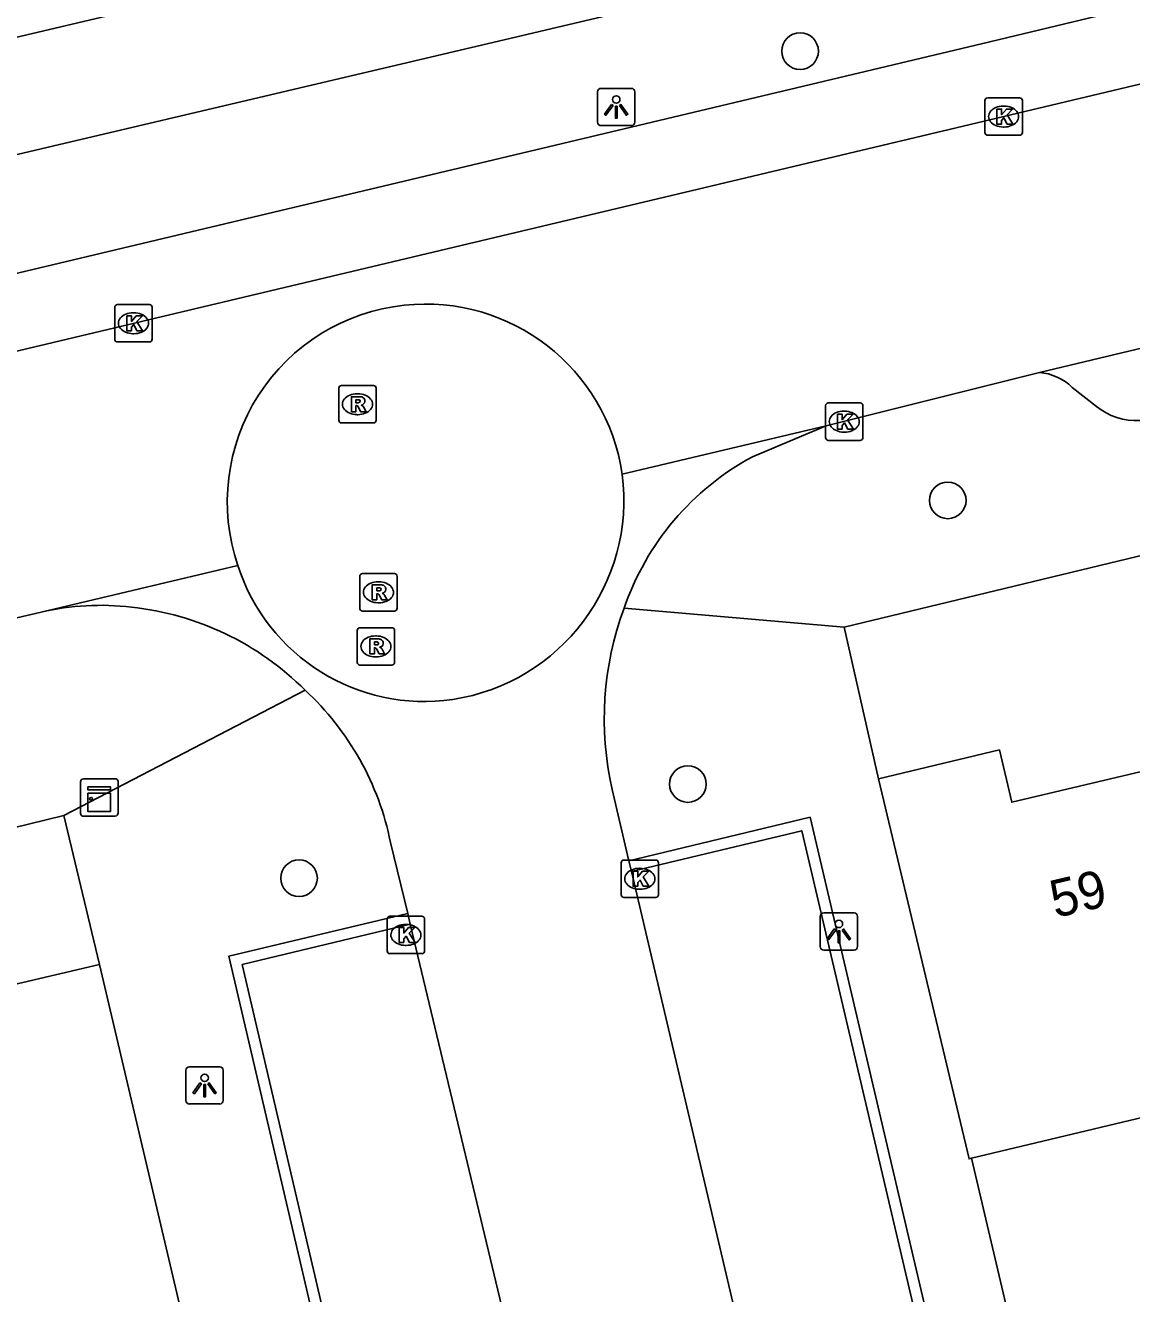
# Model space of a CAD drawing. Extents: x 158038 to 159242, y 380133 to 381214.
# Drawn here: x 158907 to 158936.55, y 380564.73 to 380598.62 of the extents above; entities that cross this region are included whole.
import ezdxf

# ---------------------------------------------------------------- set-up
doc = ezdxf.new("R2010")
doc.units = 0
for name, color, linetype in [('IMGEO_Boom', 7, 'Continuous'), ('IMGEO_Kast', 7, 'Continuous'), ('IMGEO_Kolk', 7, 'Continuous'), ('IMGEO_Lichtpunt', 7, 'Continuous'), ('IMGEO_Muur', 7, 'Continuous'), ('IMGEO_Pand', 7, 'Continuous'), ('IMGEO_Pand_nummerreeks', 7, 'Continuous'), ('IMGEO_Rijbaan_lokaal_gesloten', 7, 'Continuous'), ('IMGEO_Rijbaan_lokaal_open', 7, 'Continuous'), ('IMGEO_Rioolput', 7, 'Continuous'), ('IMGEO_Voetpad_open', 7, 'Continuous')]:
    doc.layers.add(name, color=color, linetype=linetype)

msp = doc.modelspace()

# ---------------------------------------------------------------- linework, layer by layer
at = {"layer": 'IMGEO_Boom'}
for centre in [(158927.695, 380597.927), (158931.64, 380585.923), (158924.696, 380578.343), (158914.308, 380575.828)]:
    msp.add_circle(centre, 0.489, dxfattribs=at)
at = {"layer": 'IMGEO_Kast'}
for p, q in [((158908.472, 380577.558), (158908.472, 380578.399)), ((158908.472, 380578.399), (158908.472, 380577.558)), ((158908.547, 380578.483), (158909.388, 380578.483)), ((158909.388, 380578.483), (158908.547, 380578.483)), ((158909.472, 380578.408), (158909.472, 380577.567)), ((158909.472, 380577.567), (158909.472, 380578.408)), ((158909.397, 380577.483), (158908.556, 380577.483)), ((158908.556, 380577.483), (158909.397, 380577.483))]:
    msp.add_line(p, q, dxfattribs=at)
for points in [[(158908.667, 380578.273), (158909.267, 380578.273), (158909.267, 380578.188), (158908.667, 380578.188), (158908.667, 380578.273)], [(158908.667, 380578.098), (158909.267, 380578.098), (158909.267, 380577.609), (158908.667, 380577.609), (158908.667, 380578.098)]]:
    msp.add_lwpolyline(points, dxfattribs=at)
msp.add_circle((158908.751, 380577.947), 0.0377, dxfattribs=at)
for centre, start, end in [((158908.55, 380578.405), 92.4484, 184.2845), ((158908.55, 380578.405), 92.4484, 184.2845), ((158909.394, 380578.405), 2.4484, 94.2845), ((158909.394, 380578.405), 2.4484, 94.2845), ((158908.55, 380577.561), 182.4484, 274.2845), ((158908.55, 380577.561), 182.4484, 274.2845), ((158909.394, 380577.561), 272.4484, 4.2845), ((158909.394, 380577.561), 272.4484, 4.2845)]:
    msp.add_arc(centre, 0.0779, start, end, dxfattribs=at)
at = {"layer": 'IMGEO_Kolk'}
for p, q in [((158932.632, 380595.753), (158932.632, 380596.605)), ((158932.707, 380596.679), (158933.559, 380596.679)), ((158933.633, 380596.605), (158933.633, 380595.753)), ((158933.12, 380596.459), (158933.145, 380596.459)), ((158933.143, 380595.899), (158933.118, 380595.899)), ((158933.559, 380595.679), (158932.707, 380595.679)), ((158909.384, 380590.23), (158909.384, 380591.082)), ((158909.459, 380591.156), (158910.311, 380591.156)), ((158910.385, 380591.082), (158910.385, 380590.23)), ((158909.872, 380590.936), (158909.897, 380590.936)), ((158910.311, 380590.156), (158909.459, 380590.156)), ((158909.895, 380590.376), (158909.87, 380590.376)), ((158928.373, 380587.601), (158928.373, 380588.453)), ((158928.448, 380588.527), (158929.3, 380588.527)), ((158929.374, 380588.453), (158929.374, 380587.601)), ((158928.861, 380588.307), (158928.886, 380588.307)), ((158928.884, 380587.747), (158928.859, 380587.747)), ((158929.3, 380587.527), (158928.448, 380587.527)), ((158922.912, 380575.386), (158922.912, 380576.238)), ((158922.987, 380576.312), (158923.839, 380576.312)), ((158923.913, 380576.238), (158923.913, 380575.386)), ((158923.4, 380576.092), (158923.425, 380576.092)), ((158923.423, 380575.532), (158923.398, 380575.532)), ((158923.839, 380575.312), (158922.987, 380575.312)), ((158916.737, 380574.811), (158917.589, 380574.811)), ((158916.662, 380573.885), (158916.662, 380574.737)), ((158917.15, 380574.591), (158917.175, 380574.591)), ((158917.663, 380574.737), (158917.663, 380573.885)), ((158917.589, 380573.811), (158916.737, 380573.811)), ((158917.173, 380574.031), (158917.148, 380574.031))]:
    msp.add_line(p, q, dxfattribs=at)
for points in [[(158932.632, 380595.753), (158932.632, 380596.605)], [(158932.707, 380596.679), (158933.559, 380596.679)], [(158933.633, 380596.605), (158933.633, 380595.753)], [(158932.953, 380596.379), (158933.076, 380596.379), (158933.076, 380596.228), (158933.206, 380596.379), (158933.37, 380596.379), (158933.224, 380596.228), (158933.377, 380595.979), (158933.225, 380595.979), (158933.14, 380596.143), (158933.076, 380596.076), (158933.076, 380595.979), (158932.953, 380595.979), (158932.953, 380596.379)], [(158933.559, 380595.679), (158932.707, 380595.679)], [(158909.384, 380590.23), (158909.384, 380591.082)], [(158909.459, 380591.156), (158910.311, 380591.156)], [(158910.385, 380591.082), (158910.385, 380590.23)], [(158909.705, 380590.856), (158909.828, 380590.856), (158909.828, 380590.705), (158909.958, 380590.856), (158910.122, 380590.856), (158909.976, 380590.705), (158910.129, 380590.456), (158909.977, 380590.456), (158909.892, 380590.62), (158909.828, 380590.553), (158909.828, 380590.456), (158909.705, 380590.456), (158909.705, 380590.856)], [(158910.311, 380590.156), (158909.459, 380590.156)], [(158928.373, 380587.601), (158928.373, 380588.453)], [(158928.448, 380588.527), (158929.3, 380588.527)], [(158929.374, 380588.453), (158929.374, 380587.601)], [(158928.694, 380588.227), (158928.817, 380588.227), (158928.817, 380588.076), (158928.947, 380588.227), (158929.111, 380588.227), (158928.965, 380588.076), (158929.118, 380587.827), (158928.966, 380587.827), (158928.881, 380587.991), (158928.817, 380587.924), (158928.817, 380587.827), (158928.694, 380587.827), (158928.694, 380588.227)], [(158929.3, 380587.527), (158928.448, 380587.527)], [(158922.912, 380575.386), (158922.912, 380576.238)], [(158922.987, 380576.312), (158923.839, 380576.312)], [(158923.913, 380576.238), (158923.913, 380575.386)], [(158923.233, 380576.012), (158923.356, 380576.012), (158923.356, 380575.861), (158923.486, 380576.012), (158923.65, 380576.012), (158923.504, 380575.861), (158923.657, 380575.612), (158923.505, 380575.612), (158923.42, 380575.776), (158923.356, 380575.709), (158923.356, 380575.612), (158923.233, 380575.612), (158923.233, 380576.012)], [(158923.839, 380575.312), (158922.987, 380575.312)], [(158916.737, 380574.811), (158917.589, 380574.811)], [(158916.662, 380573.885), (158916.662, 380574.737)], [(158916.983, 380574.511), (158917.106, 380574.511), (158917.106, 380574.36), (158917.236, 380574.511), (158917.4, 380574.511), (158917.254, 380574.36), (158917.407, 380574.111), (158917.255, 380574.111), (158917.17, 380574.275), (158917.106, 380574.208), (158917.106, 380574.111), (158916.983, 380574.111), (158916.983, 380574.511)], [(158917.663, 380574.737), (158917.663, 380573.885)], [(158917.589, 380573.811), (158916.737, 380573.811)]]:
    msp.add_lwpolyline(points, dxfattribs=at)
for centre, start, end in [((158932.709, 380596.603), 91.552, 178.448), ((158932.709, 380596.603), 91.552, 178.448), ((158933.557, 380596.603), 1.552, 88.448), ((158933.557, 380596.603), 1.552, 88.448), ((158932.709, 380595.755), 181.552, 268.448), ((158932.709, 380595.755), 181.552, 268.448), ((158933.557, 380595.755), 271.552, 358.448), ((158933.557, 380595.755), 271.552, 358.448), ((158909.461, 380591.08), 91.552, 178.448), ((158909.461, 380591.08), 91.552, 178.448), ((158910.309, 380591.08), 1.552, 88.448), ((158910.309, 380591.08), 1.552, 88.448), ((158909.461, 380590.232), 181.552, 268.448), ((158909.461, 380590.232), 181.552, 268.448), ((158910.309, 380590.232), 271.552, 358.448), ((158910.309, 380590.232), 271.552, 358.448), ((158928.45, 380588.451), 91.552, 178.448), ((158928.45, 380588.451), 91.552, 178.448), ((158929.298, 380588.451), 1.552, 88.448), ((158929.298, 380588.451), 1.552, 88.448), ((158928.45, 380587.603), 181.552, 268.448), ((158928.45, 380587.603), 181.552, 268.448), ((158929.298, 380587.603), 271.552, 358.448), ((158929.298, 380587.603), 271.552, 358.448), ((158922.989, 380576.236), 91.552, 178.448), ((158922.989, 380576.236), 91.552, 178.448), ((158923.837, 380576.236), 1.552, 88.448), ((158923.837, 380576.236), 1.552, 88.448), ((158922.989, 380575.388), 181.552, 268.448), ((158922.989, 380575.388), 181.552, 268.448), ((158923.837, 380575.388), 271.552, 358.448), ((158923.837, 380575.388), 271.552, 358.448), ((158916.739, 380574.735), 91.552, 178.448), ((158916.739, 380574.735), 91.552, 178.448), ((158917.587, 380574.735), 1.552, 88.448), ((158917.587, 380574.735), 1.552, 88.448), ((158916.739, 380573.887), 181.552, 268.448), ((158916.739, 380573.887), 181.552, 268.448), ((158917.587, 380573.887), 271.552, 358.448), ((158917.587, 380573.887), 271.552, 358.448)]:
    msp.add_arc(centre, 0.0765, start, end, dxfattribs=at)
for centre, major_axis, ratio, start_param, end_param in [((158933.119, 380596.179), (-0.387, 0.002), 0.722429, 4.712389, 7.853982), ((158933.144, 380596.179), (-0.39, 0.002), 0.717154, 1.570796, 4.712389), ((158909.871, 380590.656), (-0.387, 0.002), 0.722429, 4.712389, 7.853982), ((158909.896, 380590.656), (-0.39, 0.002), 0.717154, 1.570796, 4.712389), ((158928.86, 380588.027), (-0.387, 0.002), 0.722429, 4.712389, 7.853982), ((158928.885, 380588.027), (-0.39, 0.002), 0.717154, 1.570796, 4.712389), ((158923.399, 380575.812), (-0.387, 0.002), 0.722429, 4.712389, 7.853982), ((158923.424, 380575.812), (-0.39, 0.002), 0.717154, 1.570796, 4.712389), ((158917.149, 380574.311), (-0.387, 0.002), 0.722429, 4.712389, 7.853982), ((158917.174, 380574.311), (-0.39, 0.002), 0.717154, 1.570796, 4.712389)]:
    msp.add_ellipse(centre, major_axis=major_axis, ratio=ratio, start_param=start_param, end_param=end_param, dxfattribs=at)
at = {"layer": 'IMGEO_Lichtpunt'}
for p, q in [((158922.284, 380596.838), (158922.284, 380596.031)), ((158922.284, 380596.838), (158922.284, 380596.031)), ((158923.186, 380596.933), (158922.378, 380596.933)), ((158923.186, 380596.933), (158922.378, 380596.933)), ((158923.28, 380596.031), (158923.28, 380596.838)), ((158923.28, 380596.031), (158923.28, 380596.838)), ((158922.378, 380595.937), (158923.186, 380595.937)), ((158922.378, 380595.937), (158923.186, 380595.937)), ((158928.233, 380574.807), (158928.233, 380574)), ((158928.233, 380574.807), (158928.233, 380574)), ((158929.135, 380574.902), (158928.327, 380574.902)), ((158929.135, 380574.902), (158928.327, 380574.902)), ((158929.229, 380574), (158929.229, 380574.807)), ((158929.229, 380574), (158929.229, 380574.807)), ((158928.327, 380573.906), (158929.135, 380573.906)), ((158928.327, 380573.906), (158929.135, 380573.906)), ((158912.189, 380570.79), (158911.381, 380570.79)), ((158912.189, 380570.79), (158911.381, 380570.79)), ((158911.287, 380570.695), (158911.287, 380569.888)), ((158911.287, 380570.695), (158911.287, 380569.888)), ((158912.283, 380569.888), (158912.283, 380570.695)), ((158912.283, 380569.888), (158912.283, 380570.695)), ((158911.381, 380569.794), (158912.189, 380569.794)), ((158911.381, 380569.794), (158912.189, 380569.794))]:
    msp.add_line(p, q, dxfattribs=at)
for points in [[(158922.658, 380596.502), (158922.697, 380596.474), (158922.509, 380596.212), (158922.471, 380596.239), (158922.658, 380596.502)], [(158922.87, 380596.474), (158922.908, 380596.501), (158923.095, 380596.239), (158923.056, 380596.211), (158922.87, 380596.474)], [(158922.76, 380596.454), (158922.807, 380596.454), (158922.807, 380596.132), (158922.76, 380596.132), (158922.76, 380596.454)], [(158928.607, 380574.471), (158928.646, 380574.443), (158928.458, 380574.181), (158928.42, 380574.208), (158928.607, 380574.471)], [(158928.819, 380574.443), (158928.857, 380574.47), (158929.044, 380574.208), (158929.005, 380574.18), (158928.819, 380574.443)], [(158928.709, 380574.423), (158928.756, 380574.423), (158928.756, 380574.101), (158928.709, 380574.101), (158928.709, 380574.423)], [(158911.661, 380570.359), (158911.7, 380570.331), (158911.512, 380570.069), (158911.474, 380570.096), (158911.661, 380570.359)], [(158911.763, 380570.311), (158911.81, 380570.311), (158911.81, 380569.989), (158911.763, 380569.989), (158911.763, 380570.311)], [(158911.873, 380570.331), (158911.911, 380570.358), (158912.098, 380570.096), (158912.059, 380570.068), (158911.873, 380570.331)]]:
    msp.add_lwpolyline(points, dxfattribs=at)
for centre in [(158922.783, 380596.636), (158928.732, 380574.605), (158911.786, 380570.493)]:
    msp.add_circle(centre, 0.0994, dxfattribs=at)
for centre, start, end in [((158922.378, 380596.838), 90, 180), ((158922.378, 380596.838), 90, 180), ((158923.186, 380596.838), 0, 90), ((158923.186, 380596.838), 0, 90), ((158922.378, 380596.031), 180, 270), ((158922.378, 380596.031), 180, 270), ((158923.186, 380596.031), 270, 0), ((158923.186, 380596.031), 270, 360), ((158928.327, 380574.807), 90, 180), ((158928.327, 380574.807), 90, 180), ((158929.135, 380574.807), 0, 90), ((158929.135, 380574.807), 0, 90), ((158928.327, 380574), 180, 270), ((158928.327, 380574), 180, 270), ((158929.135, 380574), 270, 0), ((158929.135, 380574), 270, 360), ((158911.381, 380570.695), 90, 180), ((158911.381, 380570.695), 90, 180), ((158912.189, 380570.695), 0, 90), ((158912.189, 380570.695), 0, 90), ((158911.381, 380569.888), 180, 270), ((158911.381, 380569.888), 180, 270), ((158912.189, 380569.888), 270, 0), ((158912.189, 380569.888), 270, 360)]:
    msp.add_arc(centre, 0.0946, start, end, dxfattribs=at)
at = {"layer": 'IMGEO_Muur'}
for points in [[(158923.12, 380576.294), (158927.96, 380577.456), (158932.954, 380556.187), (158928.109, 380555.067)], [(158928.042, 380555.359), (158932.593, 380556.411), (158927.737, 380577.094), (158923.19, 380576.002)], [(158923.19, 380576.002), (158923.12, 380576.294)], [(158922.291, 380553.668), (158917.397, 380552.495), (158912.429, 380573.742), (158917.211, 380574.887)], [(158917.211, 380574.887), (158917.281, 380574.595)], [(158917.281, 380574.595), (158912.789, 380573.52), (158917.62, 380552.857), (158922.221, 380553.959)], [(158935.017, 380556.675), (158932.272, 380568.344)]]:
    msp.add_lwpolyline(points, dxfattribs=at)
at = {"layer": 'IMGEO_Pand'}
for points in [[(158906.397, 380598.207), (158912.254, 380599.602)], [(158929.786, 380578.483), (158933.018, 380579.254), (158933.349, 380577.855), (158938.775, 380579.139), (158939.45, 380576.287)], [(158932.272, 380568.344), (158932.208, 380568.328), (158929.786, 380578.483)], [(158901.446, 380567.31), (158900.773, 380570.181), (158906.216, 380571.456), (158905.9, 380572.801), (158908.979, 380573.524)], [(158911.308, 380563.353), (158911.362, 380563.372), (158908.979, 380573.524)], [(158937.652, 380569.627), (158932.272, 380568.344)]]:
    msp.add_lwpolyline(points, dxfattribs=at)
at = {"layer": 'IMGEO_Rijbaan_lokaal_gesloten'}
for points in [[(158956.809, 380601.82), (158933.324, 380596.223), (158893.045, 380586.654), (158889.141, 380585.743), (158876.373, 380582.763), (158864.508, 380579.993), (158851.553, 380576.939)], [(158934.089, 380589.338), (158958.59, 380595.188)], [(158928.387, 380587.915), (158934.089, 380589.338)], [(158922.941, 380586.622), (158928.387, 380587.915)], [(158907.421, 380582.94), (158912.673, 380584.186)], [(158905.292, 380582.437), (158906.769, 380582.786), (158907.421, 380582.94)]]:
    msp.add_lwpolyline(points, dxfattribs=at)
at = {"layer": 'IMGEO_Rijbaan_lokaal_open'}
for points in [[(158928.387, 380587.915), (158927.73, 380587.639), (158926.421, 380587.089)], [(158922.678, 380578.197), (158923.12, 380576.294)], [(158917.211, 380574.887), (158916.752, 380576.785)], [(158928.042, 380555.359), (158923.19, 380576.002)], [(158917.281, 380574.595), (158922.221, 380553.959)]]:
    msp.add_lwpolyline(points, dxfattribs=at)
for centre, radius, start, end in [((158917.67, 380585.886), 5.279, 95.986, 198.7872), ((158917.694, 380585.866), 5.301, 8.1958, 96.2193), ((158929.88, 380580.685), 7.278, 118.3762, 161.1079), ((158917.597, 380585.93), 5.389, 278.7351, 7.3821), ((158917.659, 380585.784), 5.235, 197.7665, 278.3053), ((158909.005, 380576.036), 7.083, 83.2963, 102.9238), ((158909.014, 380575.407), 7.707, 44.9249, 83.908), ((158930.9, 380580.094), 8.438, 159.5473, 192.9894), ((158909.348, 380575.303), 7.55, 11.3188, 47.2775)]:
    msp.add_arc(centre, radius, start, end, dxfattribs=at)
at = {"layer": 'IMGEO_Rioolput'}
for p, q in [((158915.369, 380588.067), (158915.369, 380588.919)), ((158915.444, 380588.993), (158916.296, 380588.993)), ((158915.857, 380588.773), (158915.882, 380588.773)), ((158916.37, 380588.919), (158916.37, 380588.067)), ((158915.88, 380588.213), (158915.855, 380588.213)), ((158916.296, 380587.993), (158915.444, 380587.993)), ((158916.004, 380583.967), (158916.856, 380583.967)), ((158915.929, 380583.041), (158915.929, 380583.893)), ((158916.417, 380583.747), (158916.442, 380583.747)), ((158916.93, 380583.893), (158916.93, 380583.041)), ((158916.856, 380582.967), (158916.004, 380582.967)), ((158916.44, 380583.187), (158916.415, 380583.187)), ((158915.861, 380581.595), (158915.861, 380582.447)), ((158915.936, 380582.521), (158916.788, 380582.521)), ((158916.349, 380582.301), (158916.374, 380582.301)), ((158916.862, 380582.447), (158916.862, 380581.595)), ((158916.372, 380581.741), (158916.347, 380581.741)), ((158916.788, 380581.521), (158915.936, 380581.521))]:
    msp.add_line(p, q, dxfattribs=at)
for points in [[(158915.369, 380588.067), (158915.369, 380588.919)], [(158915.444, 380588.993), (158916.296, 380588.993)], [(158915.958, 380588.691), (158915.706, 380588.693), (158915.706, 380588.293)], [(158916.37, 380588.919), (158916.37, 380588.067)], [(158915.706, 380588.293), (158915.83, 380588.293), (158915.83, 380588.455), (158915.841, 380588.455)], [(158915.884, 380588.612), (158915.83, 380588.612), (158915.83, 380588.531)], [(158915.83, 380588.531), (158915.882, 380588.531)], [(158915.888, 380588.426), (158915.959, 380588.293), (158916.099, 380588.293), (158916.034, 380588.419)], [(158916.296, 380587.993), (158915.444, 380587.993)], [(158916.004, 380583.967), (158916.856, 380583.967)], [(158915.929, 380583.041), (158915.929, 380583.893)], [(158916.518, 380583.665), (158916.266, 380583.667), (158916.266, 380583.267)], [(158916.93, 380583.893), (158916.93, 380583.041)], [(158916.266, 380583.267), (158916.39, 380583.267), (158916.39, 380583.429), (158916.401, 380583.429)], [(158916.444, 380583.586), (158916.39, 380583.586), (158916.39, 380583.505)], [(158916.39, 380583.505), (158916.442, 380583.505)], [(158916.448, 380583.4), (158916.519, 380583.267), (158916.659, 380583.267), (158916.594, 380583.393)], [(158916.856, 380582.967), (158916.004, 380582.967)], [(158915.861, 380581.595), (158915.861, 380582.447)], [(158915.936, 380582.521), (158916.788, 380582.521)], [(158916.862, 380582.447), (158916.862, 380581.595)], [(158916.45, 380582.219), (158916.198, 380582.221), (158916.198, 380581.821)], [(158916.198, 380581.821), (158916.322, 380581.821), (158916.322, 380581.983), (158916.333, 380581.983)], [(158916.376, 380582.14), (158916.322, 380582.14), (158916.322, 380582.059)], [(158916.322, 380582.059), (158916.374, 380582.059)], [(158916.38, 380581.954), (158916.451, 380581.821), (158916.591, 380581.821), (158916.526, 380581.947)], [(158916.788, 380581.521), (158915.936, 380581.521)]]:
    msp.add_lwpolyline(points, dxfattribs=at)
for centre, radius, start, end in [((158915.446, 380588.917), 0.0765, 91.552, 178.448), ((158915.446, 380588.917), 0.0765, 91.552, 178.448), ((158915.957, 380588.581), 0.109, 350.3612, 89.416), ((158916.294, 380588.917), 0.0765, 1.552, 88.448), ((158916.294, 380588.917), 0.0765, 1.552, 88.448), ((158915.84, 380588.402), 0.0533, 26.0293, 88.6989), ((158915.866, 380588.72), 0.19, 274.7715, 282.9687), ((158915.89, 380588.516), 0.0964, 77.0061, 93.1865), ((158915.904, 380588.573), 0.0378, 276.6634, 79.6772), ((158915.955, 380588.581), 0.112, 277.5842, 350.9817), ((158915.939, 380588.366), 0.108, 29.5134, 73.7905), ((158915.446, 380588.069), 0.0765, 181.552, 268.448), ((158915.446, 380588.069), 0.0765, 181.552, 268.448), ((158916.294, 380588.069), 0.0765, 271.552, 358.448), ((158916.294, 380588.069), 0.0765, 271.552, 358.448), ((158916.006, 380583.891), 0.0765, 91.552, 178.448), ((158916.006, 380583.891), 0.0765, 91.552, 178.448), ((158916.854, 380583.891), 0.0765, 1.552, 88.448), ((158916.854, 380583.891), 0.0765, 1.552, 88.448), ((158916.517, 380583.555), 0.109, 350.3612, 89.416), ((158916.4, 380583.376), 0.0533, 26.0293, 88.6989), ((158916.426, 380583.694), 0.19, 274.7715, 282.9687), ((158916.45, 380583.49), 0.0964, 77.0061, 93.1865), ((158916.464, 380583.547), 0.0378, 276.6634, 79.6772), ((158916.515, 380583.555), 0.112, 277.5842, 350.9817), ((158916.499, 380583.34), 0.108, 29.5134, 73.7905), ((158916.006, 380583.043), 0.0765, 181.552, 268.448), ((158916.006, 380583.043), 0.0765, 181.552, 268.448), ((158916.854, 380583.043), 0.0765, 271.552, 358.448), ((158916.854, 380583.043), 0.0765, 271.552, 358.448), ((158915.938, 380582.445), 0.0765, 91.552, 178.448), ((158915.938, 380582.445), 0.0765, 91.552, 178.448), ((158916.786, 380582.445), 0.0765, 1.552, 88.448), ((158916.786, 380582.445), 0.0765, 1.552, 88.448), ((158916.332, 380581.93), 0.0533, 26.0293, 88.6989), ((158916.358, 380582.248), 0.19, 274.7715, 282.9687), ((158916.382, 380582.044), 0.0964, 77.0061, 93.1865), ((158916.396, 380582.101), 0.0378, 276.6634, 79.6772), ((158916.449, 380582.109), 0.109, 350.3612, 89.416), ((158916.447, 380582.109), 0.112, 277.5842, 350.9817), ((158916.431, 380581.894), 0.108, 29.5134, 73.7905), ((158915.938, 380581.597), 0.0765, 181.552, 268.448), ((158915.938, 380581.597), 0.0765, 181.552, 268.448), ((158916.786, 380581.597), 0.0765, 271.552, 358.448), ((158916.786, 380581.597), 0.0765, 271.552, 358.448)]:
    msp.add_arc(centre, radius, start, end, dxfattribs=at)
for centre, major_axis, ratio, start_param, end_param in [((158915.856, 380588.493), (-0.387, 0.002), 0.722429, 4.712389, 7.853982), ((158915.881, 380588.493), (-0.39, 0.002), 0.717154, 1.570796, 4.712389), ((158916.416, 380583.467), (-0.387, 0.002), 0.722429, 4.712389, 7.853982), ((158916.441, 380583.467), (-0.39, 0.002), 0.717154, 1.570796, 4.712389), ((158916.348, 380582.021), (-0.387, 0.002), 0.722429, 4.712389, 7.853982), ((158916.373, 380582.021), (-0.39, 0.002), 0.717154, 1.570796, 4.712389)]:
    msp.add_ellipse(centre, major_axis=major_axis, ratio=ratio, start_param=start_param, end_param=end_param, dxfattribs=at)
at = {"layer": 'IMGEO_Voetpad_open'}
for points in [[(158854.491, 380579.672), (158860.326, 380581.059), (158863.919, 380581.913), (158865.989, 380582.405), (158869.583, 380583.26), (158875.128, 380584.578), (158891.886, 380588.45), (158895.583, 380589.33), (158932.578, 380598.135), (158936.256, 380599.01), (158956.312, 380603.784), (158956.809, 380601.82)], [(158930.681, 380600.803), (158890.726, 380591.392)], [(158958.59, 380595.188), (158959.029, 380593.261), (158936.905, 380588.064), (158936.77, 380588.053), (158936.614, 380588.054), (158936.459, 380588.068), (158936.306, 380588.097), (158936.156, 380588.139), (158936.01, 380588.194), (158935.87, 380588.262), (158935.736, 380588.342), (158935.61, 380588.434), (158934.964, 380588.942), (158934.873, 380589.024), (158934.776, 380589.098), (158934.672, 380589.163), (158934.562, 380589.219), (158934.449, 380589.264), (158934.331, 380589.3), (158934.211, 380589.324), (158934.089, 380589.338)], [(158928.875, 380582.538), (158938.729, 380584.911)], [(158922.994, 380583.042), (158928.875, 380582.538)], [(158928.875, 380582.538), (158929.786, 380578.483)], [(158908.028, 380577.507), (158914.471, 380580.85)], [(158908.028, 380577.507), (158898.353, 380575.134)], [(158908.979, 380573.524), (158908.028, 380577.507)], [(158932.272, 380568.344), (158935.017, 380556.675)]]:
    msp.add_lwpolyline(points, dxfattribs=at)

# ---------------------------------------------------------------- texts
at = {"layer": 'IMGEO_Pand_nummerreeks'}
msp.add_text('59', height=1, rotation=13.3071, dxfattribs=at).set_placement((158934.509, 380574.76))

doc.saveas('drawing.dxf')
